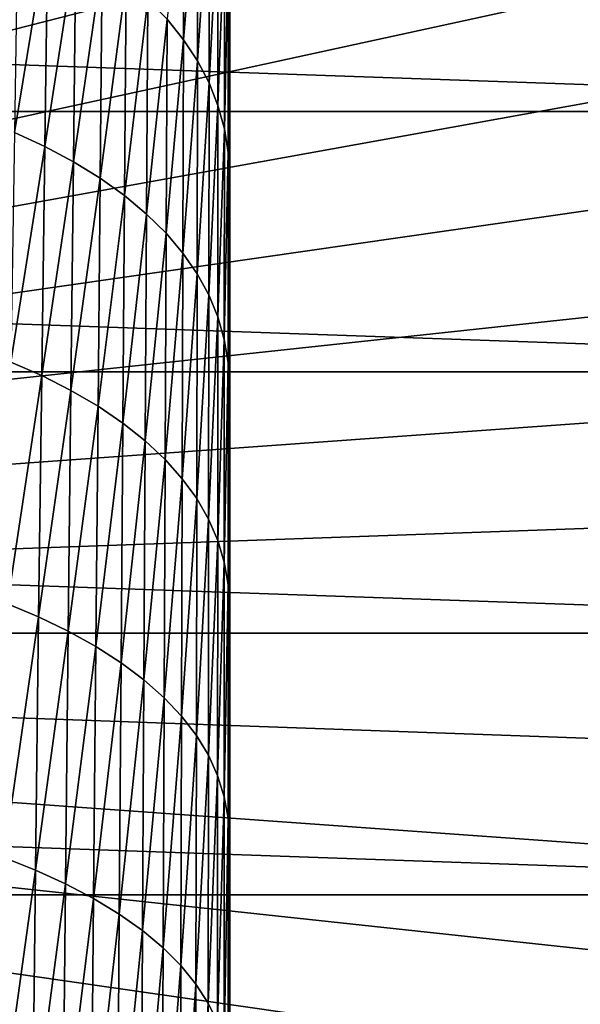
# Model space of a CAD drawing. Header units: metres. Extents: x -24 to 72, y -247 to 22.
# Tile 440 of 573: x 14.24 to 17.61, y -2.23 to 3.68. Entities that reach past the tile are written whole.
import ezdxf

# ---------------------------------------------------------------- set-up
doc = ezdxf.new("R2010")
doc.units = ezdxf.units.M
doc.layers.add('solid_509589_MEDIA_SW0001', color=7, linetype='CONTINUOUS')

msp = doc.modelspace()

# ---------------------------------------------------------------- linework, layer by layer
at = {"layer": 'solid_509589_MEDIA_SW0001'}
for points in [[(14.659324, 14.659324, 132.530869), (14.126758, 15.173208, 132.530869), (0, 0, 132.892746)], [(15.173208, 14.126758, 132.530869), (14.659324, 14.659324, 132.530869), (0, 0, 132.892746)], [(15.667758, 13.576189, 132.530869), (15.173208, 14.126758, 132.530869), (0, 0, 132.892746)], [(16.14234, 13.00832, 132.530869), (15.667758, 13.576189, 132.530869), (0, 0, 132.892746)], [(16.596352, 12.423874, 132.530869), (16.14234, 13.00832, 132.530869), (0, 0, 132.892746)], [(17.029215, 11.823595, 132.530869), (16.596352, 12.423874, 132.530869), (0, 0, 132.892746)], [(15.5, -8.1, 133.193756), (-15.5, 12.203133, 133.193756), (15.5, 12.203134, 133.193756)], [(15.5, -8.1, 133.193756), (-15.5, -8.1, 133.193756), (-15.5, 12.203133, 133.193756)], [(15.5, -8.1, 133.193756), (15.5, 12.203134, 133.193756), (15.5, 12.203133, 244.809753)], [(15.5, 10.490571, 244.809753), (15.5, -8.1, 133.193756), (15.5, 12.203133, 244.809753)], [(17.440376, 11.208249, 132.530869), (17.029215, 11.823595, 132.530869), (0, 0, 132.892746)], [(17.829311, 10.57862, 132.530869), (17.440376, 11.208249, 132.530869), (0, 0, 132.892746)], [(18.195526, 9.93551, 132.530869), (17.829311, 10.57862, 132.530869), (0, 0, 132.892746)], [(15.5, 10.490571, 244.809753), (15.5, 8.86299, 244.809753), (15.5, -8.1, 133.193756)], [(18.538555, 9.279738, 132.530869), (18.195526, 9.93551, 132.530869), (0, 0, 132.892746)], [(18.857958, 8.612141, 132.530869), (18.538555, 9.279738, 132.530869), (0, 0, 132.892746)], [(15.5, 8.86299, 244.809753), (15.5, 7.341155, 244.809753), (15.5, -8.1, 133.193756)], [(19.15333, 7.933569, 132.530869), (18.857958, 8.612141, 132.530869), (0, 0, 132.892746)], [(19.424294, 7.244887, 132.530869), (19.15333, 7.933569, 132.530869), (0, 0, 132.892746)], [(15.5, 7.341155, 244.809753), (15.5, 5.905822, 244.809753), (15.5, -8.1, 133.193756)], [(19.670504, 6.546972, 132.530869), (19.424294, 7.244887, 132.530869), (0, 0, 132.892746)], [(19.891645, 5.840714, 132.530869), (19.670504, 6.546972, 132.530869), (0, 0, 132.892746)], [(15.5, 5.905822, 244.809753), (15.5, 4.544783, 244.809753), (15.5, -8.1, 133.193756)], [(20.08744, 5.127014, 132.530869), (19.891645, 5.840714, 132.530869), (0, 0, 132.892746)], [(20.257637, 4.406779, 132.530869), (20.08744, 5.127014, 132.530869), (0, 0, 132.892746)], [(15.500047, 5.130335, 246.288757), (15.5, 3.248433, 244.809753), (15.5, 4.544783, 244.809753)], [(15.500046, 3.667376, 246.245117), (15.5, 3.248433, 244.809753), (15.500047, 5.130335, 246.288757)], [(15.500046, 3.667376, 246.245117), (15.500047, 5.130335, 246.288757), (15.500173, 5.083491, 247.759232)], [(15.500171, 3.620665, 247.672333), (15.500046, 3.667376, 246.245117), (15.500173, 5.083491, 247.759232)], [(15.500171, 3.620665, 247.672333), (15.500173, 5.083491, 247.759232), (15.500361, 4.999207, 249.220505)], [(15.500357, 3.537224, 249.090759), (15.500171, 3.620665, 247.672333), (15.500361, 4.999207, 249.220505)], [(15.500357, 3.537224, 249.090759), (15.500361, 4.999207, 249.220505), (15.500594, 4.877854, 250.671951)], [(15.502584, 3.568135, 263.697479), (15.502229, 4.929684, 264.183105), (15.502309, 4.436553, 265.573395)], [(15.502584, 3.568135, 263.697479), (15.502452, 4.015866, 262.326385), (15.502229, 4.929684, 264.183105)], [(15.500587, 3.417435, 250.499771), (15.500357, 3.537224, 249.090759), (15.500594, 4.877854, 250.671951)], [(15.500587, 3.417435, 250.499771), (15.500594, 4.877854, 250.671951), (15.500857, 4.719801, 252.112915)], [(15.502205, 3.391974, 259.137939), (15.501964, 3.727984, 257.759064), (15.502083, 4.80726, 259.536652)], [(15.502205, 3.391974, 259.137939), (15.502083, 4.80726, 259.536652), (15.502283, 4.429028, 260.939209)], [(15.224809, 3.563885, 278.625), (15.228373, 4.771565, 276.631012), (15.125155, 3.68722, 278.709045)], [(15.311266, 4.640252, 276.548859), (15.228373, 4.771565, 276.631012), (15.224809, 3.563885, 278.625)], [(15.500832, 3.165064, 274.874084), (15.5, 4.732143, 274.668152), (15.5, 4.001922, 275.97287)], [(15.500832, 3.165064, 274.874084), (15.500885, 3.896554, 273.533295), (15.5, 4.732143, 274.668152)], [(-22.280996, 3.131692), (-22.008406, 4.677558), (22.280996, 3.131692)], [(-22.008406, 4.677558), (22.008406, 4.677558), (22.280996, 3.131692)], [(15.500847, 3.261683, 251.898712), (15.500587, 3.417435, 250.499771), (15.500857, 4.719801, 252.112915)], [(15.500847, 3.261683, 251.898712), (15.500857, 4.719801, 252.112915), (15.501137, 4.525419, 253.542755)], [(15.309046, 3.43636, 278.536011), (15.311266, 4.640252, 276.548859), (15.224809, 3.563885, 278.625)], [(15.379097, 4.504733, 276.463409), (15.311266, 4.640252, 276.548859), (15.309046, 3.43636, 278.536011)], [(15.502364, 3.346611, 268.300171), (15.501766, 4.635343, 268.860168), (15.501746, 4.024442, 270.229675)], [(15.502364, 3.346611, 268.300171), (15.502355, 3.908745, 266.945984), (15.501766, 4.635343, 268.860168)], [(15.501698, 3.379115, 271.579132), (15.500925, 4.593563, 272.170929), (15.500885, 3.896554, 273.533295)], [(15.501698, 3.379115, 271.579132), (15.501746, 4.024442, 270.229675), (15.500925, 4.593563, 272.170929)], [(15.377859, 3.304768, 278.443481), (15.379097, 4.504733, 276.463409), (15.309046, 3.43636, 278.536011)], [(15.431889, 4.365057, 276.375946), (15.379097, 4.504733, 276.463409), (15.377859, 3.304768, 278.443481)], [(15.5, 4.544783, 244.809753), (15.5, 3.248433, 244.809753), (15.5, -8.1, 133.193756)], [(15.501123, 3.070349, 253.286987), (15.500847, 3.261683, 251.898712), (15.501137, 4.525419, 253.542755)], [(15.501123, 3.070349, 253.286987), (15.501137, 4.525419, 253.542755), (15.501421, 4.295075, 254.960815)], [(15.502678, 3.08619, 265.051849), (15.502309, 4.436553, 265.573395), (15.502355, 3.908745, 266.945984)], [(15.502678, 3.08619, 265.051849), (15.502584, 3.568135, 263.697479), (15.502309, 4.436553, 265.573395)], [(20.402018, 3.680929, 132.530869), (20.257637, 4.406779, 132.530869), (0, 0, 132.892746)], [(15.502418, 3.02148, 260.502441), (15.502205, 3.391974, 259.137939), (15.502283, 4.429028, 260.939209)], [(15.502418, 3.02148, 260.502441), (15.502283, 4.429028, 260.939209), (15.502452, 4.015866, 262.326385)], [(15.431297, 3.169145, 278.348877), (15.431889, 4.365057, 276.375946), (15.377859, 3.304768, 278.443481)], [(15.469646, 4.221235, 276.287628), (15.431889, 4.365057, 276.375946), (15.431297, 3.169145, 278.348877)], [(14.408138, 4.22501, 279.008972), (14.228055, 4.310848, 279.038055), (14.208014, 3.006223, 281.015137)], [(15.501404, 2.843816, 254.66394), (15.501123, 3.070349, 253.286987), (15.501421, 4.295075, 254.960815)], [(15.501404, 2.843816, 254.66394), (15.501421, 4.295075, 254.960815), (15.501699, 4.02914, 256.366486)], [(14.390467, 2.923005, 280.983276), (14.408138, 4.22501, 279.008972), (14.208014, 3.006223, 281.015137)], [(14.578103, 4.130513, 278.96875), (14.408138, 4.22501, 279.008972), (14.390467, 2.923005, 280.983276)], [(15.46943, 3.02949, 278.253418), (15.469646, 4.221235, 276.287628), (15.431297, 3.169145, 278.348877)], [(15.46943, 3.02949, 278.253418), (15.492355, 4.073265, 276.199493), (15.469646, 4.221235, 276.287628)], [(14.562969, 2.831403, 280.939514), (14.578103, 4.130513, 278.96875), (14.390467, 2.923005, 280.983276)], [(14.735954, 4.028529, 278.917786), (14.578103, 4.130513, 278.96875), (14.562969, 2.831403, 280.939514)], [(14.723407, 2.732552, 280.884216), (14.735954, 4.028529, 278.917786), (14.562969, 2.831403, 280.939514)], [(14.880298, 3.920102, 278.85675), (14.735954, 4.028529, 278.917786), (14.723407, 2.732552, 280.884216)], [(15.46943, 3.02949, 278.253418), (15.492316, 2.885785, 278.158234), (15.492355, 4.073265, 276.199493)], [(15.492355, 4.073265, 276.199493), (15.492316, 2.885785, 278.158234), (15.5, 3.242404, 277.253082)], [(15.492355, 4.073265, 276.199493), (15.5, 3.242404, 277.253082), (15.5, 4.001922, 275.97287)], [(15.501679, 2.582466, 256.028961), (15.501404, 2.843816, 254.66394), (15.501699, 4.02914, 256.366486)], [(15.501679, 2.582466, 256.028961), (15.501699, 4.02914, 256.366486), (15.501964, 3.727984, 257.759064)], [(15.502337, 2.750504, 269.635284), (15.501746, 4.024442, 270.229675), (15.501698, 3.379115, 271.579132)], [(15.502337, 2.750504, 269.635284), (15.502364, 3.346611, 268.300171), (15.501746, 4.024442, 270.229675)], [(15.500766, 2.399443, 276.192596), (15.5, 4.001922, 275.97287), (15.5, 3.242404, 277.253082)], [(15.500766, 2.399443, 276.192596), (15.500832, 3.165064, 274.874084), (15.5, 4.001922, 275.97287)], [(15.502596, 2.616871, 261.85199), (15.502418, 3.02148, 260.502441), (15.502452, 4.015866, 262.326385)], [(15.502596, 2.616871, 261.85199), (15.502452, 4.015866, 262.326385), (15.502584, 3.568135, 263.697479)], [(14.870269, 2.627463, 280.818176), (14.880298, 3.920102, 278.85675), (14.723407, 2.732552, 280.884216)], [(15.010216, 3.806109, 278.786774), (14.880298, 3.920102, 278.85675), (14.870269, 2.627463, 280.818176)], [(15.50273, 2.570392, 266.388855), (15.502355, 3.908745, 266.945984), (15.502364, 3.346611, 268.300171)], [(15.50273, 2.570392, 266.388855), (15.502678, 3.08619, 265.051849), (15.502355, 3.908745, 266.945984)], [(15.501626, 2.69971, 272.907898), (15.500885, 3.896554, 273.533295), (15.500832, 3.165064, 274.874084)], [(15.501626, 2.69971, 272.907898), (15.501698, 3.379115, 271.579132), (15.500885, 3.896554, 273.533295)], [(15.002539, 2.516988, 280.742554), (15.010216, 3.806109, 278.786774), (14.870269, 2.627463, 280.818176)], [(15.125155, 3.68722, 278.709045), (15.010216, 3.806109, 278.786774), (15.002539, 2.516988, 280.742554)], [(15.50194, 2.286683, 257.381409), (15.501679, 2.582466, 256.028961), (15.501964, 3.727984, 257.759064)], [(15.50194, 2.286683, 257.381409), (15.501964, 3.727984, 257.759064), (15.502205, 3.391974, 259.137939)], [(20.520399, 2.950388, 132.530869), (20.402018, 3.680929, 132.530869), (0, 0, 132.892746)], [(15.119574, 2.401779, 280.658661), (15.125155, 3.68722, 278.709045), (15.002539, 2.516988, 280.742554)], [(15.224809, 3.563885, 278.625), (15.125155, 3.68722, 278.709045), (15.119574, 2.401779, 280.658661)], [(15.500046, 3.667376, 246.245117), (15.5, 1.999053, 244.809753), (15.5, 3.248433, 244.809753)], [(15.500043, 2.194779, 246.199509), (15.5, 1.999053, 244.809753), (15.500046, 3.667376, 246.245117)], [(15.500043, 2.194779, 246.199509), (15.500046, 3.667376, 246.245117), (15.500171, 3.620665, 247.672333)], [(15.500159, 2.147671, 247.581635), (15.500043, 2.194779, 246.199509), (15.500171, 3.620665, 247.672333)], [(15.500159, 2.147671, 247.581635), (15.500171, 3.620665, 247.672333), (15.500357, 3.537224, 249.090759)], [(15.221003, 2.282273, 280.568054), (15.224809, 3.563885, 278.625), (15.119574, 2.401779, 280.658661)], [(15.309046, 3.43636, 278.536011), (15.224809, 3.563885, 278.625), (15.221003, 2.282273, 280.568054)], [(15.502736, 2.178516, 263.185852), (15.502584, 3.568135, 263.697479), (15.502678, 3.08619, 265.051849)], [(15.502736, 2.178516, 263.185852), (15.502596, 2.616871, 261.85199), (15.502584, 3.568135, 263.697479)], [(15.500332, 2.064547, 248.955475), (15.500159, 2.147671, 247.581635), (15.500357, 3.537224, 249.090759)], [(15.500332, 2.064547, 248.955475), (15.500357, 3.537224, 249.090759), (15.500587, 3.417435, 250.499771)], [(15.306654, 2.158717, 280.472198), (15.309046, 3.43636, 278.536011), (15.221003, 2.282273, 280.568054)], [(15.377859, 3.304768, 278.443481), (15.309046, 3.43636, 278.536011), (15.306654, 2.158717, 280.472198)], [(15.500546, 1.945804, 250.32045), (15.500332, 2.064547, 248.955475), (15.500587, 3.417435, 250.499771)], [(15.500546, 1.945804, 250.32045), (15.500587, 3.417435, 250.499771), (15.500847, 3.261683, 251.898712)], [(15.502274, 2.120773, 270.950623), (15.501698, 3.379115, 271.579132), (15.501626, 2.69971, 272.907898)], [(15.502274, 2.120773, 270.950623), (15.502337, 2.750504, 269.635284), (15.501698, 3.379115, 271.579132)], [(15.502179, 1.956847, 258.720642), (15.50194, 2.286683, 257.381409), (15.502205, 3.391974, 259.137939)], [(15.502179, 1.956847, 258.720642), (15.502205, 3.391974, 259.137939), (15.502418, 3.02148, 260.502441)], [(15.502741, 2.021097, 267.707764), (15.502364, 3.346611, 268.300171), (15.502337, 2.750504, 269.635284)], [(15.502741, 2.021097, 267.707764), (15.50273, 2.570392, 266.388855), (15.502364, 3.346611, 268.300171)], [(15.376511, 2.031227, 280.37265), (15.377859, 3.304768, 278.443481), (15.306654, 2.158717, 280.472198)], [(15.431297, 3.169145, 278.348877), (15.377859, 3.304768, 278.443481), (15.376511, 2.031227, 280.37265)], [(15.500788, 1.791838, 251.675903), (15.500546, 1.945804, 250.32045), (15.500847, 3.261683, 251.898712)], [(15.500788, 1.791838, 251.675903), (15.500847, 3.261683, 251.898712), (15.501123, 3.070349, 253.286987)], [(15.492316, 2.885785, 278.158234), (15.5, 2.454309, 278.508057), (15.5, 3.242404, 277.253082)], [(15.5, 3.248433, 244.809753), (15.5, 1.999053, 244.809753), (15.5, -8.1, 133.193756)], [(15.500689, 1.600044, 277.488007), (15.5, 3.242404, 277.253082), (15.5, 2.454309, 278.508057)], [(15.500689, 1.600044, 277.488007), (15.500766, 2.399443, 276.192596), (15.5, 3.242404, 277.253082)], [(15.430647, 1.89983, 280.270874), (15.431297, 3.169145, 278.348877), (15.376511, 2.031227, 280.37265)], [(15.46943, 3.02949, 278.253418), (15.431297, 3.169145, 278.348877), (15.430647, 1.89983, 280.270874)], [(15.501528, 1.986575, 274.21524), (15.500832, 3.165064, 274.874084), (15.500766, 2.399443, 276.192596)], [(15.501528, 1.986575, 274.21524), (15.501626, 2.69971, 272.907898), (15.500832, 3.165064, 274.874084)], [(-22.44521, 1.569181), (-22.280996, 3.131692), (22.44521, 1.569181)], [(-22.280996, 3.131692), (22.280996, 3.131692), (22.44521, 1.569181)], [(15.502835, 1.706784, 264.503448), (15.502678, 3.08619, 265.051849), (15.50273, 2.570392, 266.388855)], [(15.502835, 1.706784, 264.503448), (15.502736, 2.178516, 263.185852), (15.502678, 3.08619, 265.051849)], [(15.46919, 1.764514, 280.168274), (15.46943, 3.02949, 278.253418), (15.430647, 1.89983, 280.270874)], [(15.46919, 1.764514, 280.168274), (15.492316, 2.885785, 278.158234), (15.46943, 3.02949, 278.253418)], [(15.501045, 1.603047, 253.021255), (15.500788, 1.791838, 251.675903), (15.501123, 3.070349, 253.286987)], [(15.501045, 1.603047, 253.021255), (15.501123, 3.070349, 253.286987), (15.501404, 2.843816, 254.66394)], [(15.502389, 1.593342, 260.046021), (15.502179, 1.956847, 258.720642), (15.502418, 3.02148, 260.502441)], [(15.502389, 1.593342, 260.046021), (15.502418, 3.02148, 260.502441), (15.502596, 2.616871, 261.85199)], [(14.390467, 2.923005, 280.983276), (14.208014, 3.006223, 281.015137), (14.18749, 1.62763, 282.93869)], [(20.612629, 2.216087, 132.530869), (20.520399, 2.950388, 132.530869), (0, 0, 132.892746)], [(14.372316, 1.547177, 282.904053), (14.390467, 2.923005, 280.983276), (14.18749, 1.62763, 282.93869)], [(14.562969, 2.831403, 280.939514), (14.390467, 2.923005, 280.983276), (14.372316, 1.547177, 282.904053)], [(15.46919, 1.764514, 280.168274), (15.492272, 1.625252, 280.06601), (15.492316, 2.885785, 278.158234)], [(15.492316, 2.885785, 278.158234), (15.492272, 1.625252, 280.06601), (15.5, 2.454309, 278.508057)], [(15.501307, 1.379829, 254.35585), (15.501045, 1.603047, 253.021255), (15.501404, 2.843816, 254.66394)], [(15.501307, 1.379829, 254.35585), (15.501404, 2.843816, 254.66394), (15.501679, 2.582466, 256.028961)], [(14.547371, 1.458631, 282.85672), (14.562969, 2.831403, 280.939514), (14.372316, 1.547177, 282.904053)], [(14.723407, 2.732552, 280.884216), (14.562969, 2.831403, 280.939514), (14.547371, 1.458631, 282.85672)], [(14.710422, 1.363084, 282.797089), (14.723407, 2.732552, 280.884216), (14.547371, 1.458631, 282.85672)], [(14.870269, 2.627463, 280.818176), (14.723407, 2.732552, 280.884216), (14.710422, 1.363084, 282.797089)], [(15.502709, 1.438663, 269.007996), (15.502337, 2.750504, 269.635284), (15.502274, 2.120773, 270.950623)], [(15.502709, 1.438663, 269.007996), (15.502741, 2.021097, 267.707764), (15.502337, 2.750504, 269.635284)], [(15.502176, 1.457769, 272.245544), (15.501626, 2.69971, 272.907898), (15.501528, 1.986575, 274.21524)], [(15.502176, 1.457769, 272.245544), (15.502274, 2.120773, 270.950623), (15.501626, 2.69971, 272.907898)], [(14.859844, 1.261513, 282.726044), (14.870269, 2.627463, 280.818176), (14.710422, 1.363084, 282.797089)], [(15.002539, 2.516988, 280.742554), (14.870269, 2.627463, 280.818176), (14.859844, 1.261513, 282.726044)], [(15.502565, 1.19655, 261.356964), (15.502389, 1.593342, 260.046021), (15.502596, 2.616871, 261.85199)], [(15.502565, 1.19655, 261.356964), (15.502596, 2.616871, 261.85199), (15.502736, 2.178516, 263.185852)], [(15.501563, 1.122578, 255.679092), (15.501307, 1.379829, 254.35585), (15.501679, 2.582466, 256.028961)], [(15.501563, 1.122578, 255.679092), (15.501679, 2.582466, 256.028961), (15.50194, 2.286683, 257.381409)], [(15.502892, 1.202042, 265.804108), (15.50273, 2.570392, 266.388855), (15.502741, 2.021097, 267.707764)], [(15.502892, 1.202042, 265.804108), (15.502835, 1.706784, 264.503448), (15.50273, 2.570392, 266.388855)], [(14.994517, 1.154739, 282.644775), (15.002539, 2.516988, 280.742554), (14.859844, 1.261513, 282.726044)], [(15.119574, 2.401779, 280.658661), (15.002539, 2.516988, 280.742554), (14.994517, 1.154739, 282.644775)], [(15.492272, 1.625252, 280.06601), (15.5, 1.638427, 279.737091), (15.5, 2.454309, 278.508057)], [(15.500601, 0.767219, 278.759644), (15.5, 2.454309, 278.508057), (15.5, 1.638427, 279.737091)], [(15.500601, 0.767219, 278.759644), (15.500689, 1.600044, 277.488007), (15.5, 2.454309, 278.508057)], [(15.113708, 1.043391, 282.554779), (15.119574, 2.401779, 280.658661), (14.994517, 1.154739, 282.644775)], [(15.221003, 2.282273, 280.568054), (15.119574, 2.401779, 280.658661), (15.113708, 1.043391, 282.554779)], [(15.501408, 1.24006, 275.500427), (15.500766, 2.399443, 276.192596), (15.500689, 1.600044, 277.488007)], [(15.501408, 1.24006, 275.500427), (15.501528, 1.986575, 274.21524), (15.500766, 2.399443, 276.192596)], [(15.216975, 0.927891, 282.457611), (15.221003, 2.282273, 280.568054), (15.113708, 1.043391, 282.554779)], [(15.306654, 2.158717, 280.472198), (15.221003, 2.282273, 280.568054), (15.216975, 0.927891, 282.457611)], [(15.501805, 0.831693, 256.990356), (15.501563, 1.122578, 255.679092), (15.50194, 2.286683, 257.381409)], [(15.501805, 0.831693, 256.990356), (15.50194, 2.286683, 257.381409), (15.502179, 1.956847, 258.720642)], [(20.678593, 1.478962, 132.530869), (20.612629, 2.216087, 132.530869), (0, 0, 132.892746)], [(15.500043, 2.194779, 246.199509), (15.5, 0.722081, 244.809753), (15.5, 1.040363, 244.809753)], [(15.500037, 0.715926, 246.152542), (15.5, 0.722081, 244.809753), (15.500043, 2.194779, 246.199509)], [(15.500043, 2.194779, 246.199509), (15.5, 1.040363, 244.809753), (15.5, 1.999053, 244.809753)], [(15.500037, 0.715926, 246.152542), (15.500043, 2.194779, 246.199509), (15.500159, 2.147671, 247.581635)], [(15.304104, 0.808477, 282.354919), (15.306654, 2.158717, 280.472198), (15.216975, 0.927891, 282.457611)], [(15.376511, 2.031227, 280.37265), (15.306654, 2.158717, 280.472198), (15.304104, 0.808477, 282.354919)], [(15.500139, 0.668135, 247.488281), (15.500037, 0.715926, 246.152542), (15.500159, 2.147671, 247.581635)], [(15.500139, 0.668135, 247.488281), (15.500159, 2.147671, 247.581635), (15.500332, 2.064547, 248.955475)], [(15.502704, 0.766852, 262.652802), (15.502565, 1.19655, 261.356964), (15.502736, 2.178516, 263.185852)], [(15.502704, 0.766852, 262.652802), (15.502736, 2.178516, 263.185852), (15.502835, 1.706784, 264.503448)], [(15.502637, 0.823448, 270.288818), (15.502274, 2.120773, 270.950623), (15.502176, 1.457769, 272.245544)], [(15.502637, 0.823448, 270.288818), (15.502709, 1.438663, 269.007996), (15.502274, 2.120773, 270.950623)], [(15.375058, 0.685257, 282.248322), (15.376511, 2.031227, 280.37265), (15.304104, 0.808477, 282.354919)], [(15.430647, 1.89983, 280.270874), (15.376511, 2.031227, 280.37265), (15.375058, 0.685257, 282.248322)], [(15.500292, 0.585059, 248.816376), (15.500139, 0.668135, 247.488281), (15.500332, 2.064547, 248.955475)], [(15.500292, 0.585059, 248.816376), (15.500332, 2.064547, 248.955475), (15.500546, 1.945804, 250.32045)], [(15.502903, 0.664661, 267.087189), (15.502741, 2.021097, 267.707764), (15.502709, 1.438663, 269.007996)], [(15.502903, 0.664661, 267.087189), (15.502892, 1.202042, 265.804108), (15.502741, 2.021097, 267.707764)], [(15.5, 1.999053, 244.809753), (15.5, 1.040363, 244.809753), (15.5, -8.1, 133.193756)], [(15.502046, 0.761843, 273.519287), (15.501528, 1.986575, 274.21524), (15.501408, 1.24006, 275.500427)], [(15.502046, 0.761843, 273.519287), (15.502176, 1.457769, 272.245544), (15.501528, 1.986575, 274.21524)], [(15.502028, 0.50757, 258.289001), (15.501805, 0.831693, 256.990356), (15.502179, 1.956847, 258.720642)], [(15.502028, 0.50757, 258.289001), (15.502179, 1.956847, 258.720642), (15.502389, 1.593342, 260.046021)], [(15.429939, 0.558253, 282.139435), (15.430647, 1.89983, 280.270874), (15.375058, 0.685257, 282.248322)], [(15.46919, 1.764514, 280.168274), (15.430647, 1.89983, 280.270874), (15.429939, 0.558253, 282.139435)], [(15.50048, 0.467109, 250.1362), (15.500292, 0.585059, 248.816376), (15.500546, 1.945804, 250.32045)], [(15.50048, 0.467109, 250.1362), (15.500546, 1.945804, 250.32045), (15.500788, 1.791838, 251.675903)], [(15.500691, 0.314697, 251.447159), (15.50048, 0.467109, 250.1362), (15.500788, 1.791838, 251.675903)], [(15.500691, 0.314697, 251.447159), (15.500788, 1.791838, 251.675903), (15.501045, 1.603047, 253.021255)], [(15.468925, 0.427445, 282.029694), (15.46919, 1.764514, 280.168274), (15.429939, 0.558253, 282.139435)], [(15.468925, 0.427445, 282.029694), (15.492272, 1.625252, 280.06601), (15.46919, 1.764514, 280.168274)], [(15.502802, 0.304629, 263.932892), (15.502704, 0.766852, 262.652802), (15.502835, 1.706784, 264.503448)], [(15.502802, 0.304629, 263.932892), (15.502835, 1.706784, 264.503448), (15.502892, 1.202042, 265.804108)], [(14.372316, 1.547177, 282.904053), (14.18749, 1.62763, 282.93869), (14.166596, 0.176299, 284.806)], [(15.468925, 0.427445, 282.029694), (15.492224, 0.292797, 281.92041), (15.492272, 1.625252, 280.06601)], [(15.492272, 1.625252, 280.06601), (15.492224, 0.292797, 281.92041), (15.5, 0.795432, 280.939697)], [(15.492272, 1.625252, 280.06601), (15.5, 0.795432, 280.939697), (15.5, 1.638427, 279.737091)], [(15.500504, -0.098682, 280.006714), (15.5, 1.638427, 279.737091), (15.5, 0.795432, 280.939697)], [(15.500504, -0.098682, 280.006714), (15.500601, 0.767219, 278.759644), (15.5, 1.638427, 279.737091)], [(15.501266, 0.460513, 276.762787), (15.500689, 1.600044, 277.488007), (15.500601, 0.767219, 278.759644)], [(15.501266, 0.460513, 276.762787), (15.501408, 1.24006, 275.500427), (15.500689, 1.600044, 277.488007)], [(15.500917, 0.128233, 252.748627), (15.500691, 0.314697, 251.447159), (15.501045, 1.603047, 253.021255)], [(15.500917, 0.128233, 252.748627), (15.501045, 1.603047, 253.021255), (15.501307, 1.379829, 254.35585)], [(-22.5, 0), (-22.44521, 1.569181), (22.5, 0)], [(-22.44521, 1.569181), (22.44521, 1.569181), (22.5, 0)], [(14.353786, 0.098747, 284.768585), (14.372316, 1.547177, 282.904053), (14.166596, 0.176299, 284.806)], [(14.547371, 1.458631, 282.85672), (14.372316, 1.547177, 282.904053), (14.353786, 0.098747, 284.768585)], [(15.502223, 0.150605, 259.574463), (15.502028, 0.50757, 258.289001), (15.502389, 1.593342, 260.046021)], [(15.502223, 0.150605, 259.574463), (15.502389, 1.593342, 260.046021), (15.502565, 1.19655, 261.356964)], [(20.718204, 0.739953, 132.530869), (20.678593, 1.478962, 132.530869), (0, 0, 132.892746)], [(14.531394, 0.013409, 284.717682), (14.547371, 1.458631, 282.85672), (14.353786, 0.098747, 284.768585)], [(14.710422, 1.363084, 282.797089), (14.547371, 1.458631, 282.85672), (14.531394, 0.013409, 284.717682)], [(15.502523, 0.175811, 271.549622), (15.502176, 1.457769, 272.245544), (15.502046, 0.761843, 273.519287)], [(15.502523, 0.175811, 271.549622), (15.502637, 0.823448, 270.288818), (15.502176, 1.457769, 272.245544)], [(15.50287, 0.095007, 268.352081), (15.502709, 1.438663, 269.007996), (15.502637, 0.823448, 270.288818)], [(15.50287, 0.095007, 268.352081), (15.502903, 0.664661, 267.087189), (15.502709, 1.438663, 269.007996)], [(14.697071, -0.07867, 284.653748), (14.710422, 1.363084, 282.797089), (14.531394, 0.013409, 284.717682)], [(14.859844, 1.261513, 282.726044), (14.710422, 1.363084, 282.797089), (14.697071, -0.07867, 284.653748)], [(15.501147, -0.091871, 254.040024), (15.500917, 0.128233, 252.748627), (15.501307, 1.379829, 254.35585)], [(15.501147, -0.091871, 254.040024), (15.501307, 1.379829, 254.35585), (15.501563, 1.122578, 255.679092)], [(14.849081, -0.176556, 284.577698), (14.859844, 1.261513, 282.726044), (14.697071, -0.07867, 284.653748)], [(14.994517, 1.154739, 282.644775), (14.859844, 1.261513, 282.726044), (14.849081, -0.176556, 284.577698)], [(15.501884, 0.033346, 274.77124), (15.501408, 1.24006, 275.500427), (15.501266, 0.460513, 276.762787)], [(15.501884, 0.033346, 274.77124), (15.502046, 0.761843, 273.519287), (15.501408, 1.24006, 275.500427)], [(15.502387, -0.238805, 260.846069), (15.502223, 0.150605, 259.574463), (15.502565, 1.19655, 261.356964)], [(15.502387, -0.238805, 260.846069), (15.502565, 1.19655, 261.356964), (15.502704, 0.766852, 262.652802)], [(15.502857, -0.189735, 265.196655), (15.502802, 0.304629, 263.932892), (15.502892, 1.202042, 265.804108)], [(15.502857, -0.189735, 265.196655), (15.502892, 1.202042, 265.804108), (15.502903, 0.664661, 267.087189)], [(14.986196, -0.279458, 284.490845), (14.994517, 1.154739, 282.644775), (14.849081, -0.176556, 284.577698)], [(15.113708, 1.043391, 282.554779), (14.994517, 1.154739, 282.644775), (14.986196, -0.279458, 284.490845)], [(15.501372, -0.345206, 255.320709), (15.501147, -0.091871, 254.040024), (15.501563, 1.122578, 255.679092)], [(15.501372, -0.345206, 255.320709), (15.501563, 1.122578, 255.679092), (15.501805, 0.831693, 256.990356)], [(15.10759, -0.386773, 284.394745), (15.113708, 1.043391, 282.554779), (14.986196, -0.279458, 284.490845)], [(15.216975, 0.927891, 282.457611), (15.113708, 1.043391, 282.554779), (15.10759, -0.386773, 284.394745)], [(15.5, 1.040363, 244.809753), (15.5, 0.722081, 244.809753), (15.5, -8.1, 133.193756)], [(15.212749, -0.498098, 284.291077), (15.216975, 0.927891, 282.457611), (15.10759, -0.386773, 284.394745)], [(15.304104, 0.808477, 282.354919), (15.216975, 0.927891, 282.457611), (15.212749, -0.498098, 284.291077)], [(15.501585, -0.631359, 256.590088), (15.501372, -0.345206, 255.320709), (15.501805, 0.831693, 256.990356)], [(15.501585, -0.631359, 256.590088), (15.501805, 0.831693, 256.990356), (15.502028, 0.50757, 258.289001)], [(15.301406, -0.613204, 284.18158), (15.304104, 0.808477, 282.354919), (15.212749, -0.498098, 284.291077)], [(15.375058, 0.685257, 282.248322), (15.304104, 0.808477, 282.354919), (15.301406, -0.613204, 284.18158)], [(15.492224, 0.292797, 281.92041), (15.5, -0.073918, 282.115204), (15.5, 0.795432, 280.939697)], [(15.500401, -0.997307, 281.228485), (15.5, 0.795432, 280.939697), (15.5, -0.073918, 282.115204)], [(15.500401, -0.997307, 281.228485), (15.500504, -0.098682, 280.006714), (15.5, 0.795432, 280.939697)], [(15.502792, -0.506549, 269.598083), (15.502637, 0.823448, 270.288818), (15.502523, 0.175811, 271.549622)], [(15.502792, -0.506549, 269.598083), (15.50287, 0.095007, 268.352081), (15.502637, 0.823448, 270.288818)], [(20.718204, 0.739953, 132.530869), (0, 0, 132.892746), (20.731415, 0, 132.530869)], [(15.5, 0.722081, 244.809753), (15.5, -0.762729, 244.809753), (15.5, -8.1, 133.193756)], [(15.500037, 0.715926, 246.152542), (15.5, -0.762729, 244.809753), (15.5, 0.722081, 244.809753)], [(15.500031, -0.765802, 246.104797), (15.5, -0.762729, 244.809753), (15.500037, 0.715926, 246.152542)], [(15.500031, -0.765802, 246.104797), (15.500037, 0.715926, 246.152542), (15.500139, 0.668135, 247.488281)], [(15.501104, -0.351719, 278.001556), (15.500601, 0.767219, 278.759644), (15.500504, -0.098682, 280.006714)], [(15.501104, -0.351719, 278.001556), (15.501266, 0.460513, 276.762787), (15.500601, 0.767219, 278.759644)], [(15.502372, -0.503892, 272.789703), (15.502046, 0.761843, 273.519287), (15.501884, 0.033346, 274.77124)], [(15.502372, -0.503892, 272.789703), (15.502523, 0.175811, 271.549622), (15.502046, 0.761843, 273.519287)], [(15.502516, -0.660265, 262.103241), (15.502387, -0.238805, 260.846069), (15.502704, 0.766852, 262.652802)], [(15.502516, -0.660265, 262.103241), (15.502704, 0.766852, 262.652802), (15.502802, 0.304629, 263.932892)], [(15.373509, -0.731992, 284.067993), (15.375058, 0.685257, 282.248322), (15.301406, -0.613204, 284.18158)], [(15.429939, 0.558253, 282.139435), (15.375058, 0.685257, 282.248322), (15.373509, -0.731992, 284.067993)], [(15.500115, -0.814319, 247.393463), (15.500031, -0.765802, 246.104797), (15.500139, 0.668135, 247.488281)], [(15.500115, -0.814319, 247.393463), (15.500139, 0.668135, 247.488281), (15.500292, 0.585059, 248.816376)], [(15.502868, -0.715859, 266.44342), (15.502857, -0.189735, 265.196655), (15.502903, 0.664661, 267.087189)], [(15.502868, -0.715859, 266.44342), (15.502903, 0.664661, 267.087189), (15.50287, 0.095007, 268.352081)], [(15.429175, -0.854443, 283.952026), (15.429939, 0.558253, 282.139435), (15.373509, -0.731992, 284.067993)], [(15.468925, 0.427445, 282.029694), (15.429939, 0.558253, 282.139435), (15.429175, -0.854443, 283.952026)], [(15.50024, -0.897358, 248.67514), (15.500115, -0.814319, 247.393463), (15.500292, 0.585059, 248.816376)], [(15.50024, -0.897358, 248.67514), (15.500292, 0.585059, 248.816376), (15.50048, 0.467109, 250.1362)], [(15.50178, -0.94992, 257.847565), (15.501585, -0.631359, 256.590088), (15.502028, 0.50757, 258.289001)], [(15.50178, -0.94992, 257.847565), (15.502028, 0.50757, 258.289001), (15.502223, 0.150605, 259.574463)], [(15.468638, -0.980581, 283.835236), (15.468925, 0.427445, 282.029694), (15.429175, -0.854443, 283.952026)], [(15.468638, -0.980581, 283.835236), (15.492224, 0.292797, 281.92041), (15.468925, 0.427445, 282.029694)], [(15.500396, -1.014497, 249.949234), (15.50024, -0.897358, 248.67514), (15.50048, 0.467109, 250.1362)], [(15.500396, -1.014497, 249.949234), (15.50048, 0.467109, 250.1362), (15.500691, 0.314697, 251.447159)], [(15.501694, -0.727372, 276.000671), (15.501266, 0.460513, 276.762787), (15.501104, -0.351719, 278.001556)], [(15.501694, -0.727372, 276.000671), (15.501884, 0.033346, 274.77124), (15.501266, 0.460513, 276.762787)], [(15.500571, -1.165311, 251.215118), (15.500396, -1.014497, 249.949234), (15.500691, 0.314697, 251.447159)], [(15.500571, -1.165311, 251.215118), (15.500691, 0.314697, 251.447159), (15.500917, 0.128233, 252.748627)], [(15.502606, -1.113377, 263.345337), (15.502516, -0.660265, 262.103241), (15.502802, 0.304629, 263.932892)], [(15.502606, -1.113377, 263.345337), (15.502802, 0.304629, 263.932892), (15.502857, -0.189735, 265.196655)], [(15.468638, -0.980581, 283.835236), (15.49217, -1.110447, 283.718933), (15.492224, 0.292797, 281.92041)], [(15.492224, 0.292797, 281.92041), (15.49217, -1.110447, 283.718933), (15.5, -0.073918, 282.115204)], [(14.353786, 0.098747, 284.768585), (14.166596, 0.176299, 284.806), (14.145443, -1.346541, 286.61438)], [(15.500758, -1.349376, 252.472229), (15.500571, -1.165311, 251.215118), (15.500917, 0.128233, 252.748627)], [(15.500758, -1.349376, 252.472229), (15.500917, 0.128233, 252.748627), (15.501147, -0.091871, 254.040024)], [(15.501951, -1.30048, 259.092499), (15.50178, -0.94992, 257.847565), (15.502223, 0.150605, 259.574463)], [(15.501951, -1.30048, 259.092499), (15.502223, 0.150605, 259.574463), (15.502387, -0.238805, 260.846069)], [(15.502672, -1.139641, 270.824554), (15.502523, 0.175811, 271.549622), (15.502372, -0.503892, 272.789703)], [(15.502672, -1.139641, 270.824554), (15.502792, -0.506549, 269.598083), (15.502523, 0.175811, 271.549622)], [(14.334976, -1.421063, 286.574158), (14.353786, 0.098747, 284.768585), (14.145443, -1.346541, 286.61438)], [(14.531394, 0.013409, 284.717682), (14.353786, 0.098747, 284.768585), (14.334976, -1.421063, 286.574158)], [(15.502835, -1.273363, 267.672577), (15.50287, 0.095007, 268.352081), (15.502792, -0.506549, 269.598083)], [(15.502835, -1.273363, 267.672577), (15.502868, -0.715859, 266.44342), (15.50287, 0.095007, 268.352081)], [(22.44521, -1.569181), (-22.5, 0), (22.5, 0)], [(22.44521, -1.569181), (-22.44521, -1.569181), (-22.5, 0)], [(20.718204, -0.739953, 132.530869), (20.731415, 0, 132.530869), (0, 0, 132.892746)], [(20.678593, -1.478962, 132.530869), (20.718204, -0.739953, 132.530869), (0, 0, 132.892746)], [(20.612629, -2.216087, 132.530869), (20.678593, -1.478962, 132.530869), (0, 0, 132.892746)], [(20.520399, -2.950388, 132.530869), (20.612629, -2.216087, 132.530869), (0, 0, 132.892746)], [(20.402018, -3.680929, 132.530869), (20.520399, -2.950388, 132.530869), (0, 0, 132.892746)], [(20.257637, -4.406779, 132.530869), (20.402018, -3.680929, 132.530869), (0, 0, 132.892746)], [(20.08744, -5.127014, 132.530869), (20.257637, -4.406779, 132.530869), (0, 0, 132.892746)], [(19.891645, -5.840714, 132.530869), (20.08744, -5.127014, 132.530869), (0, 0, 132.892746)], [(19.670504, -6.546972, 132.530869), (19.891645, -5.840714, 132.530869), (0, 0, 132.892746)], [(19.424294, -7.244887, 132.530869), (19.670504, -6.546972, 132.530869), (0, 0, 132.892746)], [(19.15333, -7.933569, 132.530869), (19.424294, -7.244887, 132.530869), (0, 0, 132.892746)], [(18.857958, -8.612141, 132.530869), (19.15333, -7.933569, 132.530869), (0, 0, 132.892746)], [(18.538555, -9.279738, 132.530869), (18.857958, -8.612141, 132.530869), (0, 0, 132.892746)], [(18.195526, -9.93551, 132.530869), (18.538555, -9.279738, 132.530869), (0, 0, 132.892746)], [(17.829311, -10.57862, 132.530869), (18.195526, -9.93551, 132.530869), (0, 0, 132.892746)], [(17.440376, -11.208249, 132.530869), (17.829311, -10.57862, 132.530869), (0, 0, 132.892746)], [(17.029215, -11.823595, 132.530869), (17.440376, -11.208249, 132.530869), (0, 0, 132.892746)], [(16.596352, -12.423874, 132.530869), (17.029215, -11.823595, 132.530869), (0, 0, 132.892746)], [(16.14234, -13.00832, 132.530869), (16.596352, -12.423874, 132.530869), (0, 0, 132.892746)], [(15.667757, -13.576189, 132.530869), (16.14234, -13.00832, 132.530869), (0, 0, 132.892746)], [(15.173208, -14.126758, 132.530869), (15.667757, -13.576189, 132.530869), (0, 0, 132.892746)], [(14.659324, -14.659324, 132.530869), (15.173208, -14.126758, 132.530869), (0, 0, 132.892746)], [(14.126758, -15.173208, 132.530869), (14.659324, -14.659324, 132.530869), (0, 0, 132.892746)], [(14.515123, -1.503052, 286.519745), (14.531394, 0.013409, 284.717682), (14.334976, -1.421063, 286.574158)], [(14.697071, -0.07867, 284.653748), (14.531394, 0.013409, 284.717682), (14.515123, -1.503052, 286.519745)], [(15.502184, -1.215303, 274.008423), (15.501884, 0.033346, 274.77124), (15.501694, -0.727372, 276.000671)], [(15.502184, -1.215303, 274.008423), (15.502372, -0.503892, 272.789703), (15.501884, 0.033346, 274.77124)], [(14.683425, -1.591512, 286.451538), (14.697071, -0.07867, 284.653748), (14.515123, -1.503052, 286.519745)], [(14.849081, -0.176556, 284.577698), (14.697071, -0.07867, 284.653748), (14.683425, -1.591512, 286.451538)], [(15.49217, -1.110447, 283.718933), (15.5, -0.968916, 283.263184), (15.5, -0.073918, 282.115204)], [(15.50029, -1.928303, 282.424225), (15.5, -0.073918, 282.115204), (15.5, -0.968916, 283.263184)], [(15.50029, -1.928303, 282.424225), (15.500401, -0.997307, 281.228485), (15.5, -0.073918, 282.115204)], [(15.500927, -1.196286, 279.216064), (15.500504, -0.098682, 280.006714), (15.500401, -0.997307, 281.228485)], [(15.500927, -1.196286, 279.216064), (15.501104, -0.351719, 278.001556), (15.500504, -0.098682, 280.006714)], [(15.500947, -1.56627, 253.71994), (15.500758, -1.349376, 252.472229), (15.501147, -0.091871, 254.040024)], [(15.500947, -1.56627, 253.71994), (15.501147, -0.091871, 254.040024), (15.501372, -0.345206, 255.320709)], [(14.838035, -1.685552, 286.370544), (14.849081, -0.176556, 284.577698), (14.683425, -1.591512, 286.451538)], [(14.986196, -0.279458, 284.490845), (14.849081, -0.176556, 284.577698), (14.838035, -1.685552, 286.370544)], [(15.502658, -1.597747, 264.571716), (15.502606, -1.113377, 263.345337), (15.502857, -0.189735, 265.196655)], [(15.502658, -1.597747, 264.571716), (15.502857, -0.189735, 265.196655), (15.502868, -0.715859, 266.44342)], [(14.977615, -1.784421, 286.278137), (14.986196, -0.279458, 284.490845), (14.838035, -1.685552, 286.370544)], [(15.10759, -0.386773, 284.394745), (14.986196, -0.279458, 284.490845), (14.977615, -1.784421, 286.278137)], [(15.502095, -1.682626, 260.32431), (15.501951, -1.30048, 259.092499), (15.502387, -0.238805, 260.846069)], [(15.502095, -1.682626, 260.32431), (15.502387, -0.238805, 260.846069), (15.502516, -0.660265, 262.103241)], [(15.501478, -1.519959, 277.206909), (15.501104, -0.351719, 278.001556), (15.500927, -1.196286, 279.216064)], [(15.501133, -1.815568, 254.957657), (15.500947, -1.56627, 253.71994), (15.501372, -0.345206, 255.320709)], [(15.501478, -1.519959, 277.206909), (15.501694, -0.727372, 276.000671), (15.501104, -0.351719, 278.001556)], [(15.501133, -1.815568, 254.957657), (15.501372, -0.345206, 255.320709), (15.501585, -0.631359, 256.590088)], [(15.10125, -1.887542, 286.175995), (15.10759, -0.386773, 284.394745), (14.977615, -1.784421, 286.278137)], [(15.212749, -0.498098, 284.291077), (15.10759, -0.386773, 284.394745), (15.10125, -1.887542, 286.175995)], [(15.208342, -1.994532, 286.065887), (15.212749, -0.498098, 284.291077), (15.10125, -1.887542, 286.175995)], [(15.301406, -0.613204, 284.18158), (15.212749, -0.498098, 284.291077), (15.208342, -1.994532, 286.065887)], [(15.502512, -1.8039, 272.030884), (15.502372, -0.503892, 272.789703), (15.502184, -1.215303, 274.008423)], [(15.502512, -1.8039, 272.030884), (15.502672, -1.139641, 270.824554), (15.502372, -0.503892, 272.789703)], [(15.502759, -1.861864, 268.883484), (15.502792, -0.506549, 269.598083), (15.502672, -1.139641, 270.824554)], [(15.502759, -1.861864, 268.883484), (15.502835, -1.273363, 267.672577), (15.502792, -0.506549, 269.598083)], [(15.298574, -2.105173, 285.949677), (15.301406, -0.613204, 284.18158), (15.208342, -1.994532, 286.065887)], [(15.373509, -0.731992, 284.067993), (15.301406, -0.613204, 284.18158), (15.298574, -2.105173, 285.949677)], [(15.501308, -2.096848, 256.184784), (15.501133, -1.815568, 254.957657), (15.501585, -0.631359, 256.590088)], [(15.501308, -2.096848, 256.184784), (15.501585, -0.631359, 256.590088), (15.50178, -0.94992, 257.847565)], [(15.502209, -2.09595, 261.542389), (15.502095, -1.682626, 260.32431), (15.502516, -0.660265, 262.103241)], [(15.502209, -2.09595, 261.542389), (15.502516, -0.660265, 262.103241), (15.502606, -1.113377, 263.345337)], [(15.37187, -2.219373, 285.829163), (15.373509, -0.731992, 284.067993), (15.298574, -2.105173, 285.949677)], [(15.429175, -0.854443, 283.952026), (15.373509, -0.731992, 284.067993), (15.37187, -2.219373, 285.829163)], [(15.5, -0.762729, 244.809753), (15.5, -2.234762, 244.809753), (15.5, -8.1, 133.193756)], [(15.500031, -0.765802, 246.104797), (15.5, -2.234762, 244.809753), (15.5, -0.762729, 244.809753)], [(15.500024, -2.247161, 246.0569), (15.5, -2.234762, 244.809753), (15.500031, -0.765802, 246.104797)], [(15.500024, -2.247161, 246.0569), (15.500031, -0.765802, 246.104797), (15.500115, -0.814319, 247.393463)], [(15.501964, -1.958063, 275.205109), (15.501694, -0.727372, 276.000671), (15.501478, -1.519959, 277.206909)], [(15.501964, -1.958063, 275.205109), (15.502184, -1.215303, 274.008423), (15.501694, -0.727372, 276.000671)], [(15.502668, -2.112978, 265.78183), (15.502658, -1.597747, 264.571716), (15.502868, -0.715859, 266.44342)], [(15.502668, -2.112978, 265.78183), (15.502868, -0.715859, 266.44342), (15.502835, -1.273363, 267.672577)], [(15.500089, -2.296213, 247.298325), (15.500024, -2.247161, 246.0569), (15.500115, -0.814319, 247.393463)], [(15.500089, -2.296213, 247.298325), (15.500115, -0.814319, 247.393463), (15.50024, -0.897358, 248.67514)], [(15.42836, -2.337115, 285.706177), (15.429175, -0.854443, 283.952026), (15.37187, -2.219373, 285.829163)], [(15.468638, -0.980581, 283.835236), (15.429175, -0.854443, 283.952026), (15.42836, -2.337115, 285.706177)], [(15.500185, -2.378983, 248.533432), (15.500089, -2.296213, 247.298325), (15.50024, -0.897358, 248.67514)], [(15.500185, -2.378983, 248.533432), (15.50024, -0.897358, 248.67514), (15.500396, -1.014497, 249.949234)], [(15.468327, -2.458427, 285.582367), (15.468638, -0.980581, 283.835236), (15.42836, -2.337115, 285.706177)], [(15.468327, -2.458427, 285.582367), (15.49217, -1.110447, 283.718933), (15.468638, -0.980581, 283.835236)], [(15.49217, -1.110447, 283.718933), (15.5, -1.888851, 284.383118), (15.5, -0.968916, 283.263184)], [(15.50029, -1.928303, 282.424225), (15.5, -0.968916, 283.263184), (15.5, -1.888851, 284.383118)], [(15.500735, -2.07284, 280.405548), (15.500401, -0.997307, 281.228485), (15.50029, -1.928303, 282.424225)], [(15.500735, -2.07284, 280.405548), (15.500927, -1.196286, 279.216064), (15.500401, -0.997307, 281.228485)], [(15.50147, -2.409687, 257.400726), (15.501308, -2.096848, 256.184784), (15.50178, -0.94992, 257.847565)], [(15.50147, -2.409687, 257.400726), (15.50178, -0.94992, 257.847565), (15.501951, -1.30048, 259.092499)], [(15.500304, -2.495035, 249.761658), (15.500185, -2.378983, 248.533432), (15.500396, -1.014497, 249.949234)], [(15.500304, -2.495035, 249.761658), (15.500396, -1.014497, 249.949234), (15.500571, -1.165311, 251.215118)], [(15.468327, -2.458427, 285.582367), (15.492112, -2.583349, 285.459137), (15.49217, -1.110447, 283.718933)], [(15.49217, -1.110447, 283.718933), (15.492112, -2.583349, 285.459137), (15.5, -1.888851, 284.383118)], [(15.502289, -2.540041, 262.746094), (15.502209, -2.09595, 261.542389), (15.502606, -1.113377, 263.345337)], [(15.502289, -2.540041, 262.746094), (15.502606, -1.113377, 263.345337), (15.502658, -1.597747, 264.571716)], [(15.50044, -2.643937, 250.982376), (15.500304, -2.495035, 249.761658), (15.500571, -1.165311, 251.215118)], [(15.50044, -2.643937, 250.982376), (15.500571, -1.165311, 251.215118), (15.500758, -1.349376, 252.472229)], [(15.502641, -2.48098, 270.075531), (15.502672, -1.139641, 270.824554), (15.502512, -1.8039, 272.030884)], [(15.502641, -2.48098, 270.075531), (15.502759, -1.861864, 268.883484), (15.502672, -1.139641, 270.824554)], [(15.501241, -2.344066, 278.389282), (15.500927, -1.196286, 279.216064), (15.500735, -2.07284, 280.405548)], [(15.501241, -2.344066, 278.389282), (15.501478, -1.519959, 277.206909), (15.500927, -1.196286, 279.216064)], [(15.502313, -2.498956, 273.216431), (15.502184, -1.215303, 274.008423), (15.501964, -1.958063, 275.205109)], [(15.502313, -2.498956, 273.216431), (15.502512, -1.8039, 272.030884), (15.502184, -1.215303, 274.008423)], [(15.502638, -2.658674, 266.975006), (15.502835, -1.273363, 267.672577), (15.502759, -1.861864, 268.883484)], [(15.502638, -2.658674, 266.975006), (15.502668, -2.112978, 265.78183), (15.502835, -1.273363, 267.672577)], [(14.334976, -1.421063, 286.574158), (14.145443, -1.346541, 286.61438), (14.124142, -2.939659, 288.361084)], [(15.500583, -2.825255, 252.195007), (15.50044, -2.643937, 250.982376), (15.500758, -1.349376, 252.472229)], [(15.500583, -2.825255, 252.195007), (15.500758, -1.349376, 252.472229), (15.500947, -1.56627, 253.71994)], [(15.501612, -2.753661, 258.604889), (15.50147, -2.409687, 257.400726), (15.501951, -1.30048, 259.092499)], [(15.501612, -2.753661, 258.604889), (15.501951, -1.30048, 259.092499), (15.502095, -1.682626, 260.32431)], [(14.315983, -3.011031, 288.318115), (14.334976, -1.421063, 286.574158), (14.124142, -2.939659, 288.361084)], [(14.515123, -1.503052, 286.519745), (14.334976, -1.421063, 286.574158), (14.315983, -3.011031, 288.318115)], [(14.498643, -3.089539, 288.260162), (14.515123, -1.503052, 286.519745), (14.315983, -3.011031, 288.318115)], [(14.683425, -1.591512, 286.451538), (14.515123, -1.503052, 286.519745), (14.498643, -3.089539, 288.260162)], [(15.501714, -2.731817, 276.37912), (15.501478, -1.519959, 277.206909), (15.501241, -2.344066, 278.389282)], [(15.501714, -2.731817, 276.37912), (15.501964, -1.958063, 275.205109), (15.501478, -1.519959, 277.206909)], [(22.280996, -3.131692), (-22.280996, -3.131692), (-22.44521, -1.569181)], [(22.44521, -1.569181), (22.280996, -3.131692), (-22.44521, -1.569181)], [(14.669556, -3.174238, 288.187744), (14.683425, -1.591512, 286.451538), (14.498643, -3.089539, 288.260162)], [(14.838035, -1.685552, 286.370544), (14.683425, -1.591512, 286.451538), (14.669556, -3.174238, 288.187744)], [(15.500729, -3.038558, 253.398956), (15.500583, -2.825255, 252.195007), (15.500947, -1.56627, 253.71994)], [(15.500729, -3.038558, 253.398956), (15.500947, -1.56627, 253.71994), (15.501133, -1.815568, 254.957657)], [(15.502334, -3.014489, 263.934845), (15.502289, -2.540041, 262.746094), (15.502658, -1.597747, 264.571716)], [(15.502334, -3.014489, 263.934845), (15.502658, -1.597747, 264.571716), (15.502668, -2.112978, 265.78183)], [(14.826762, -3.264286, 288.101868), (14.838035, -1.685552, 286.370544), (14.669556, -3.174238, 288.187744)], [(14.977615, -1.784421, 286.278137), (14.838035, -1.685552, 286.370544), (14.826762, -3.264286, 288.101868)], [(15.50173, -3.128347, 259.796631), (15.501612, -2.753661, 258.604889), (15.502095, -1.682626, 260.32431)], [(15.50173, -3.128347, 259.796631), (15.502095, -1.682626, 260.32431), (15.502209, -2.09595, 261.542389)], [(14.968822, -3.35897, 288.004028), (14.977615, -1.784421, 286.278137), (14.826762, -3.264286, 288.101868)], [(15.10125, -1.887542, 286.175995), (14.977615, -1.784421, 286.278137), (14.968822, -3.35897, 288.004028)], [(15.500871, -3.28341, 254.593643), (15.500729, -3.038558, 253.398956), (15.501133, -1.815568, 254.957657)], [(15.500871, -3.28341, 254.593643), (15.501133, -1.815568, 254.957657), (15.501308, -2.096848, 256.184784)], [(15.502481, -3.130332, 271.248047), (15.502512, -1.8039, 272.030884), (15.502313, -2.498956, 273.216431)], [(15.502481, -3.130332, 271.248047), (15.502641, -2.48098, 270.075531), (15.502512, -1.8039, 272.030884)], [(15.094718, -3.457745, 287.895935), (15.10125, -1.887542, 286.175995), (14.968822, -3.35897, 288.004028)], [(15.208342, -1.994532, 286.065887), (15.10125, -1.887542, 286.175995), (15.094718, -3.457745, 287.895935)], [(15.492112, -2.583349, 285.459137), (15.5, -2.832989, 285.474518), (15.5, -1.888851, 284.383118)], [(15.500175, -2.89132, 283.59317), (15.5, -1.888851, 284.383118), (15.5, -2.832989, 285.474518)], [(15.500175, -2.89132, 283.59317), (15.50029, -1.928303, 282.424225), (15.5, -1.888851, 284.383118)], [(15.502567, -3.23444, 268.150635), (15.502759, -1.861864, 268.883484), (15.502641, -2.48098, 270.075531)], [(15.502567, -3.23444, 268.150635), (15.502638, -2.658674, 266.975006), (15.502759, -1.861864, 268.883484)], [(15.500533, -2.981034, 281.569366), (15.50029, -1.928303, 282.424225), (15.500175, -2.89132, 283.59317)], [(15.500533, -2.981034, 281.569366), (15.500735, -2.07284, 280.405548), (15.50029, -1.928303, 282.424225)], [(15.203775, -3.560248, 287.77948), (15.208342, -1.994532, 286.065887), (15.094718, -3.457745, 287.895935)], [(15.298574, -2.105173, 285.949677), (15.208342, -1.994532, 286.065887), (15.203775, -3.560248, 287.77948)], [(15.50208, -3.224443, 274.380554), (15.501964, -1.958063, 275.205109), (15.501714, -2.731817, 276.37912)], [(15.50208, -3.224443, 274.380554), (15.502313, -2.498956, 273.216431), (15.501964, -1.958063, 275.205109)], [(15.29562, -3.666275, 287.656616), (15.298574, -2.105173, 285.949677), (15.203775, -3.560248, 287.77948)], [(15.37187, -2.219373, 285.829163), (15.298574, -2.105173, 285.949677), (15.29562, -3.666275, 287.656616)], [(15.500984, -3.199342, 279.547089), (15.500735, -2.07284, 280.405548), (15.500533, -2.981034, 281.569366)], [(15.500984, -3.199342, 279.547089), (15.501241, -2.344066, 278.389282), (15.500735, -2.07284, 280.405548)], [(15.501006, -3.559381, 255.778458), (15.500871, -3.28341, 254.593643), (15.501308, -2.096848, 256.184784)], [(15.501006, -3.559381, 255.778458), (15.501308, -2.096848, 256.184784), (15.50147, -2.409687, 257.400726)], [(15.501824, -3.533323, 260.975403), (15.50173, -3.128347, 259.796631), (15.502209, -2.09595, 261.542389)], [(15.501824, -3.533323, 260.975403), (15.502209, -2.09595, 261.542389), (15.502289, -2.540041, 262.746094)], [(15.502343, -3.518883, 265.108063), (15.502334, -3.014489, 263.934845), (15.502668, -2.112978, 265.78183)], [(15.502343, -3.518883, 265.108063), (15.502668, -2.112978, 265.78183), (15.502638, -2.658674, 266.975006)], [(15.370146, -3.775737, 287.529266), (15.37187, -2.219373, 285.829163), (15.29562, -3.666275, 287.656616)], [(15.42836, -2.337115, 285.706177), (15.37187, -2.219373, 285.829163), (15.370146, -3.775737, 287.529266)]]:
    msp.add_3dface(points, dxfattribs=at)

doc.saveas('drawing.dxf')
